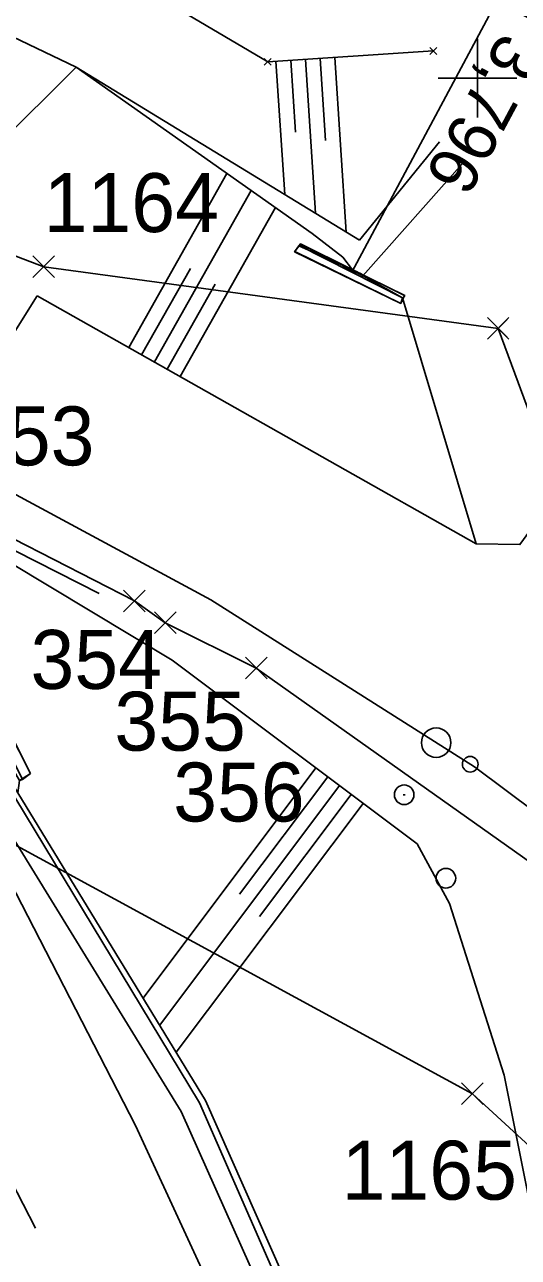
# Model space of a CAD drawing. Extents: x -866402 to -860377, y -1041908 to -1038598.
# Drawn here: x -865523.1 to -865497.9, y -1039760 to -1039697.3 of the extents above; entities that cross this region are included whole.
import ezdxf

# ---------------------------------------------------------------- set-up
doc = ezdxf.new("R2010")
doc.units = 0
for name, color, linetype in [('PS 02 trasa', 7, 'Continuous'), ('SZDC', 7, 'Continuous'), ('Vrstva 1', 7, 'Continuous'), ('Vrstva 17', 7, 'Continuous'), ('Vrstva 18', 7, 'Continuous'), ('Vrstva 19', 7, 'Continuous'), ('Vrstva 36', 7, 'Continuous'), ('Vrstva 48', 7, 'Continuous'), ('Vrstva 49', 7, 'Continuous'), ('Vrstva 5', 7, 'Continuous'), ('Vrstva 51', 7, 'Continuous'), ('Vrstva 60', 7, 'Continuous'), ('Vrstva 7', 7, 'Continuous')]:
    doc.layers.add(name, color=color, linetype=linetype)

msp = doc.modelspace()

# ---------------------------------------------------------------- linework, layer by layer
at = {"layer": 'PS 02 trasa'}
msp.add_lwpolyline([(-865628.186, -1039677.875), (-865605.513, -1039687.522), (-865582.188, -1039697.609), (-865559.135, -1039707.282), (-865536.33, -1039717.326), (-865529.815, -1039720.29), (-865517.478, -1039726.612), (-865515.91, -1039727.725), (-865511.274, -1039730.03), (-865496.482, -1039740.501), (-865475.382, -1039758.328), (-865458.857, -1039776.794), (-865444.733, -1039796.935), (-865433.238, -1039818.954), (-865429.288, -1039825.714), (-865424.652, -1039842.039), (-865418.669, -1039865.775), (-865413.421, -1039890.201), (-865408.642, -1039914.815), (-865404.584, -1039939.796), (-865398.64, -1039963.996), (-865396.046, -1039975.04), (-865392.507, -1039988.179), (-865384.792, -1040012.105)], dxfattribs=at)
at = {"layer": 'SZDC'}
for points in [[(-865624.73, -1039668.72), (-865611.2, -1039674.78), (-865606.77, -1039664.52), (-865582.19, -1039686.68), (-865522.1, -1039709.6), (-865498.95, -1039712.74), (-865494.8, -1039723.92), (-865492.23, -1039729.63), (-865486.92, -1039727.63), (-865479.36, -1039733.06), (-865471.87, -1039746.72), (-865447.59, -1039774.17), (-865438.19, -1039786.93), (-865431.15, -1039801.77), (-865408.04, -1039829.99)], [(-865395.62, -1040020.69), (-865413.96, -1039944.15), (-865410.47, -1039918.35), (-865441.28, -1039903.04), (-865441.01, -1039880.27), (-865424.37, -1039862.92), (-865425.77, -1039860.85), (-865430.49, -1039853.5), (-865438.62, -1039843), (-865443.16, -1039806.76), (-865453.66, -1039802.74), (-865481.31, -1039769.11), (-865500.26, -1039751.7), (-865548.22, -1039725.62), (-865576.1, -1039709.31), (-865612.95, -1039689.68), (-865615.16, -1039688.82), (-865619.36, -1039687.18)]]:
    msp.add_lwpolyline(points, dxfattribs=at)
at = {"layer": 'Vrstva 1'}
for points in [[(-865547.989, -1039709.434), (-865538.594, -1039713.659), (-865529.995, -1039717.786), (-865528.279, -1039718.647), (-865513.593, -1039726.561), (-865500.155, -1039735.067)], [(-865500.155, -1039735.067), (-865487.594, -1039744.445), (-865475.874, -1039754.699), (-865465.127, -1039765.761), (-865455.178, -1039777.661), (-865446.284, -1039790.118), (-865437.988, -1039803.968), (-865431.901, -1039815.999), (-865426.39, -1039829.263)]]:
    msp.add_lwpolyline(points, dxfattribs=at)
msp.add_circle((-865500.374, -1039734.928), 0.4, dxfattribs=at)
at = {"layer": 'Vrstva 17'}
msp.add_lwpolyline([(-865524.468, -1039723.281), (-865524.608, -1039723.532), (-865519.267, -1039726.241)], dxfattribs=at)
at = {"layer": 'Vrstva 18'}
msp.add_line((-865530.119, -1039720.935), (-865522.778, -1039735.398), dxfattribs=at)
for points in [[(-865522.778, -1039735.398), (-865530.113, -1039720.896), (-865530.308, -1039721.264), (-865523.178, -1039735.698)], [(-865523.336, -1039735.758), (-865523.178, -1039735.698), (-865522.778, -1039735.398), (-865523.336, -1039735.758)]]:
    msp.add_lwpolyline(points, dxfattribs=at)
at = {"layer": 'Vrstva 19'}
for p, q in [((-865506.405, -1039709.877), (-865486.737, -1039673.158)), ((-865509.026, -1039708.439), (-865509.314, -1039708.831))]:
    msp.add_line(p, q, dxfattribs=at)
for points in [[(-865509.323, -1039708.836), (-865509.098, -1039708.529), (-865509.089, -1039708.525)], [(-865503.913, -1039711.469), (-865509.314, -1039708.831), (-865509.323, -1039708.836), (-865503.913, -1039711.469)], [(-865503.823, -1039711.189), (-865506.376, -1039709.756), (-865509.098, -1039708.529)], [(-865503.785, -1039711.196), (-865509.089, -1039708.525), (-865509.035, -1039708.443)], [(-865503.726, -1039711.06), (-865509.026, -1039708.439), (-865509.035, -1039708.443), (-865503.713, -1039711.066)], [(-865503.913, -1039711.469), (-865503.726, -1039711.06), (-865503.713, -1039711.066), (-865503.785, -1039711.196), (-865503.823, -1039711.189), (-865503.913, -1039711.469)]]:
    msp.add_lwpolyline(points, dxfattribs=at)
for centre, major_axis, ratio, start_param, end_param in [((-865506.358, -1039709.8), (-0.522, 0.236), 0.058011, 3.21102, 6.334531), ((-865506.358, -1039709.801), (0.522, -0.235), 0.021464, 3.177187, 6.368187)]:
    msp.add_ellipse(centre, major_axis=major_axis, ratio=ratio, start_param=start_param, end_param=end_param, dxfattribs=at)
at = {"layer": 'Vrstva 36'}
msp.add_circle((-865501.615, -1039740.73), 0.5, dxfattribs=at)
at = {"layer": 'Vrstva 48'}
for p, q in [((-865510.267, -1039699.139), (-865509.824, -1039705.923)), ((-865509.518, -1039699.09), (-865509.28, -1039702.745)), ((-865508.77, -1039699.041), (-865508.258, -1039706.878)), ((-865508.022, -1039698.992), (-865507.748, -1039703.174)), ((-865507.273, -1039698.943), (-865506.692, -1039707.834)), ((-865517.765, -1039713.71), (-865512.764, -1039704.851)), ((-865516.458, -1039714.447), (-865511.532, -1039705.72)), ((-865515.152, -1039715.185), (-865510.299, -1039706.588)), ((-865517.111, -1039714.079), (-865514.63, -1039709.682)), ((-865515.805, -1039714.816), (-865513.36, -1039710.485)), ((-865508.233, -1039735.118), (-865517.029, -1039746.837)), ((-865507.633, -1039735.568), (-865512.121, -1039741.547)), ((-865507.033, -1039736.018), (-865516.188, -1039748.215)), ((-865505.834, -1039736.919), (-865515.347, -1039749.594)), ((-865506.433, -1039736.468), (-865511.101, -1039742.686))]:
    msp.add_line(p, q, dxfattribs=at)
at = {"layer": 'Vrstva 49'}
for p, q in [((-865520.439, -1039699.444), (-865557.725, -1039681.679)), ((-865510.685, -1039699.166), (-865502.253, -1039698.615)), ((-865502.43, -1039698.438), (-865502.076, -1039698.792)), ((-865502.43, -1039698.792), (-865502.076, -1039698.438)), ((-865510.862, -1039698.989), (-865510.508, -1039699.343)), ((-865510.862, -1039699.343), (-865510.508, -1039698.989)), ((-865531.459, -1039710.367), (-865520.439, -1039699.444)), ((-865506.015, -1039708.247), (-865520.439, -1039699.444)), ((-865501.941, -1039703.237), (-865506.015, -1039708.247)), ((-865505.842, -1039710.065), (-865500.628, -1039704.198)), ((-865506.867, -1039709.118), (-865506.376, -1039709.756)), ((-865505.842, -1039710.065), (-865506.376, -1039709.756)), ((-865522.434, -1039711.074), (-865500.071, -1039723.698)), ((-865500.071, -1039723.698), (-865503.823, -1039711.189))]:
    msp.add_line(p, q, dxfattribs=at)
for points in [[(-865503.334, -1039775.787), (-865513.853, -1039752.044), (-865523.409, -1039736.376), (-865527.83, -1039729.225), (-865533.296, -1039719.686), (-865539.81, -1039708.77), (-865549.546, -1039695.264), (-865559.405, -1039682.9), (-865571.384, -1039668.393)], [(-865504.511, -1039776.323), (-865515.104, -1039752.612), (-865524.445, -1039737.419), (-865529.018, -1039729.562), (-865534.552, -1039720.241), (-865540.703, -1039709.298), (-865551.303, -1039696.014), (-865560.183, -1039683.627), (-865571.873, -1039669.006)], [(-865510.685, -1039699.166), (-865516.012, -1039696.024), (-865549.077, -1039676.31)], [(-865559.628, -1039683.056), (-865549.725, -1039695.193), (-865540.2, -1039708.863), (-865533.631, -1039720.013), (-865528.044, -1039729.277), (-865523.572, -1039736.607), (-865514.17, -1039752.162), (-865503.72, -1039775.991)], [(-865520.439, -1039699.444), (-865508.427, -1039707.907), (-865506.867, -1039709.118)], [(-865506.376, -1039709.756), (-865509.098, -1039708.529), (-865509.323, -1039708.836), (-865503.913, -1039711.469), (-865503.823, -1039711.189), (-865506.376, -1039709.756)], [(-865522.434, -1039711.074), (-865524.977, -1039715.118), (-865526.51, -1039715.822)], [(-865500.071, -1039723.698), (-865497.844, -1039723.74), (-865493.285, -1039717.487)], [(-865533.296, -1039719.686), (-865532.914, -1039720.13), (-865531.54, -1039722.004), (-865527.312, -1039728.953), (-865523.336, -1039735.758), (-865522.778, -1039735.398)], [(-865530.113, -1039720.896), (-865515.552, -1039729.624), (-865503.078, -1039738.987)], [(-865530.113, -1039720.896), (-865522.778, -1039735.398), (-865523.336, -1039735.758), (-865523.409, -1039736.376)], [(-865503.078, -1039738.987), (-865501.435, -1039742.014), (-865498.645, -1039750.752), (-865496.32, -1039762.39), (-865493.065, -1039767.937), (-865483.696, -1039772.804)]]:
    msp.add_lwpolyline(points, dxfattribs=at)
at = {"layer": 'Vrstva 5'}
for p, q in [((-865500, -1039698), (-865500, -1039702)), ((-865502, -1039700), (-865498, -1039700))]:
    msp.add_line(p, q, dxfattribs=at)
at = {"layer": 'Vrstva 51'}
for points in [[(-865594.041, -1039651.366), (-865576.667, -1039668.477), (-865562.916, -1039683.636), (-865552.35, -1039696.552), (-865542.647, -1039709.558), (-865535.504, -1039720.304), (-865529.785, -1039729.9), (-865525.355, -1039737.942), (-865517.417, -1039753.327), (-865506.655, -1039776.617)], [(-865522.517, -1039758.542), (-865531.337, -1039741.439), (-865539.073, -1039727.878), (-865550.042, -1039711.379), (-865557.285, -1039701.243), (-865581.186, -1039673.95), (-865599.347, -1039655.989)]]:
    msp.add_lwpolyline(points, dxfattribs=at)
at = {"layer": 'Vrstva 60'}
for p, q in [((-865521.65, -1039710.05), (-865522.65, -1039709.05)), ((-865521.65, -1039709.15), (-865522.65, -1039710.15)), ((-865522.55, -1039710.05), (-865521.55, -1039709.05)), ((-865522.55, -1039709.15), (-865521.55, -1039710.15)), ((-865522.1, -1039709.6), (-865522.1, -1039709.6)), ((-865498.5, -1039713.19), (-865499.5, -1039712.19)), ((-865498.5, -1039712.29), (-865499.5, -1039713.29)), ((-865499.4, -1039713.19), (-865498.4, -1039712.19)), ((-865499.4, -1039712.29), (-865498.4, -1039713.29)), ((-865498.95, -1039712.74), (-865498.95, -1039712.74)), ((-865517.028, -1039727.062), (-865518.028, -1039726.062)), ((-865517.028, -1039726.162), (-865518.028, -1039727.162)), ((-865517.928, -1039727.062), (-865516.928, -1039726.062)), ((-865517.928, -1039726.162), (-865516.928, -1039727.162)), ((-865517.478, -1039726.612), (-865517.478, -1039726.612)), ((-865515.46, -1039728.175), (-865516.46, -1039727.175)), ((-865515.46, -1039727.275), (-865516.46, -1039728.275)), ((-865516.36, -1039728.175), (-865515.36, -1039727.175)), ((-865516.36, -1039727.275), (-865515.36, -1039728.275)), ((-865515.91, -1039727.725), (-865515.91, -1039727.725)), ((-865510.824, -1039730.48), (-865511.824, -1039729.48)), ((-865511.724, -1039730.48), (-865510.724, -1039729.48)), ((-865510.824, -1039729.58), (-865511.824, -1039730.58)), ((-865511.724, -1039729.58), (-865510.724, -1039730.58)), ((-865511.274, -1039730.03), (-865511.274, -1039730.03)), ((-865499.81, -1039752.15), (-865500.81, -1039751.15)), ((-865499.81, -1039751.25), (-865500.81, -1039752.25)), ((-865500.71, -1039752.15), (-865499.71, -1039751.15)), ((-865500.71, -1039751.25), (-865499.71, -1039752.25)), ((-865500.26, -1039751.7), (-865500.26, -1039751.7))]:
    msp.add_line(p, q, dxfattribs=at)
at = {"layer": 'Vrstva 7'}
msp.add_line((-865503.789, -1039736.48), (-865503.689, -1039736.48), dxfattribs=at)
for centre, radius in [((-865502.109, -1039733.83), 0.75), ((-865503.739, -1039736.48), 0.5)]:
    msp.add_circle(centre, radius, dxfattribs=at)

# ---------------------------------------------------------------- texts
at = {"layer": 'Vrstva 19'}
msp.add_text('evid.km 3,796', height=2.5, rotation=241.84062, dxfattribs=at).set_placement((-865492.883, -1039686.587))
at = {"layer": 'Vrstva 60'}
for s, p in [('1164', (-865522.1, -1039707.834)), ('353', (-865526.209, -1039719.711)), ('354', (-865522.771, -1039731.092)), ('355', (-865518.498, -1039734.235)), ('356', (-865515.502, -1039737.842)), ('1165', (-865506.919, -1039757.095))]:
    msp.add_text(s, height=3, dxfattribs=at).set_placement(p)

doc.saveas('drawing.dxf')
